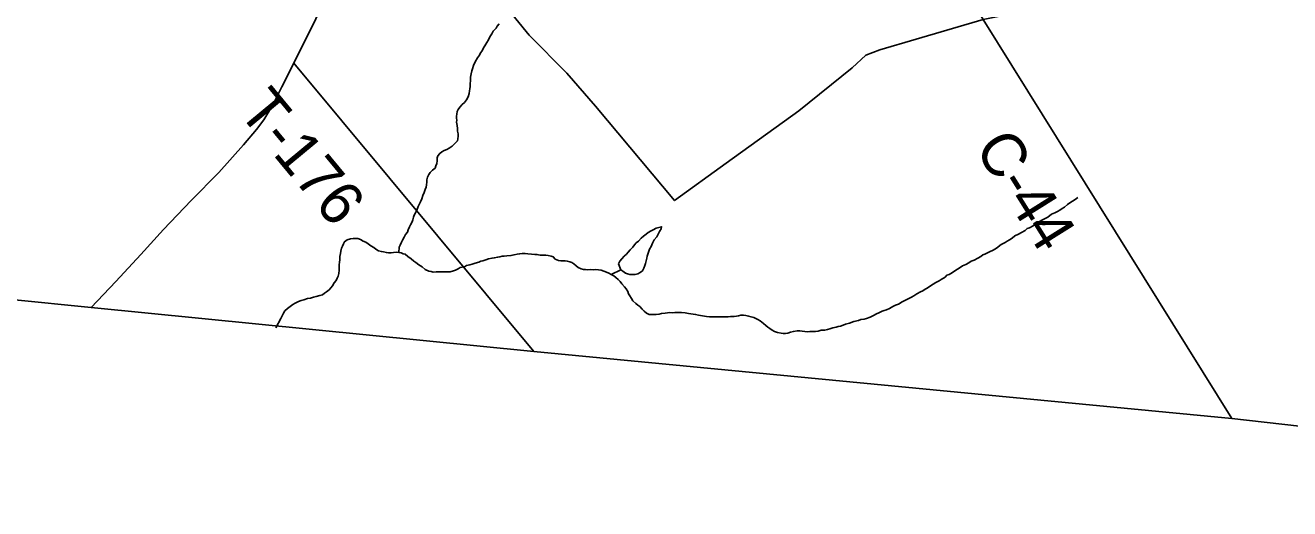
# Model space of a CAD drawing. Extents: x 1310247 to 1664935, y 284496 to 704931.
# Drawn here: x 1508041 to 1516729, y 462501 to 465820 of the extents above; entities that cross this region are included whole.
import ezdxf

# ---------------------------------------------------------------- set-up
doc = ezdxf.new("R2010")
doc.units = 0
for name, color, linetype in [('GM_X_Adjacent_County', 7, 'Continuous'), ('GM_X_Adjacent_County_Text', 7, 'Continuous'), ('GM_X_County_Road_Text', 7, 'Continuous'), ('GM_X_County_Subdivision_Text', 7, 'Continuous'), ('GM_X_Interstate_Shield', 7, 'Continuous'), ('GM_X_Minor_River', 7, 'Continuous'), ('GM_X_Minor_River_Text', 7, 'Continuous'), ('GM_X_Township', 7, 'Continuous'), ('GM_X_Township_Road', 7, 'Continuous'), ('GM_X_Township_Subdivision', 7, 'Continuous')]:
    doc.layers.add(name, color=color, linetype=linetype)

msp = doc.modelspace()

# ---------------------------------------------------------------- linework, layer by layer
at = {"layer": 'GM_X_Adjacent_County'}
msp.add_lwpolyline([(1522526.8, 462500.9), (1521473.7, 462603.1), (1517626.5, 462973.8), (1516330.6, 463119.8), (1511534.3, 463579.4), (1508494.3, 463882.1), (1507395.2, 463991.5), (1500128.9, 464723.9), (1499698.7, 464749.2), (1498611.1, 464829.1), (1498800.7, 466648.8), (1498950.5, 468086.5), (1499009.5, 468642.1), (1499307.1, 471346.1)], dxfattribs=at)
at = {"layer": 'GM_X_Adjacent_County_Text'}
msp.add_lwpolyline([(1491560.5, 465549.7), (1498611.1, 464829.1), (1499698.7, 464749.2), (1500128.9, 464723.9), (1507395.2, 463991.5), (1508494.3, 463882.1), (1511534.3, 463579.4), (1516330.6, 463119.8), (1517626.5, 462973.8), (1521473.7, 462603.1), (1522526.8, 462500.9)], dxfattribs=at)
at = {"layer": 'GM_X_County_Road_Text'}
msp.add_lwpolyline([(1516330.6, 463119.8), (1514623.6, 465860.9), (1513163.9, 468242.6), (1513170.5, 468276.6), (1513199.3, 468318.3), (1513325.6, 468434.6), (1513336.5, 468488.6), (1513305.4, 468551.3), (1513133.2, 468838.7)], dxfattribs=at)
at = {"layer": 'GM_X_County_Subdivision_Text'}
for points in [[(1516746.2, 466897.5), (1516247.4, 466604.4), (1515531.7, 466180.3), (1515365.6, 466090.6), (1515100.1, 465942.3), (1514917, 465919.1), (1514623.6, 465860.9), (1514162.7, 465726.2), (1513912.5, 465651.9), (1513815.5, 465615.3), (1513721.7, 465528.5), (1513355.5, 465233.4), (1512857.7, 464874.1), (1512502.2, 464616.9), (1511958, 465265.1), (1511762.8, 465492.7), (1511503.7, 465753.5), (1511227.9, 466090.6), (1511018.9, 466342.6), (1510942.3, 466454.1), (1510858, 466585.7), (1510731.2, 466818.3), (1510692.1, 466889.2), (1510588.9, 466988.4)], [(1509886.5, 465559.5), (1511534.3, 463579.4)]]:
    msp.add_lwpolyline(points, dxfattribs=at)
at = {"layer": 'GM_X_Interstate_Shield'}
msp.add_lwpolyline([(1508494.3, 463882.1), (1508663, 464062.1), (1508835.4, 464245.9), (1508991.4, 464418.2), (1509180.3, 464617.6), (1509371, 464808.9), (1509539.6, 464998.9), (1509629.2, 465104.8), (1509679.4, 465171.6), (1509738.6, 465270.3), (1509802.6, 465397), (1509886.5, 465559.5), (1510037.4, 465864.1), (1510214.9, 466226.5), (1510420.3, 466652.2), (1510588.9, 466988.4), (1510754.8, 467327.3), (1510884, 467590.6), (1511076.6, 467990.7), (1511268.9, 468376.7), (1511444.2, 468735.1), (1511567.9, 468990.2)], dxfattribs=at)
at = {"layer": 'GM_X_Minor_River'}
for points in [[(1512379.6, 464367.4), (1512385.3, 464377), (1512391.7, 464390.8), (1512398.1, 464404.7), (1512410.6, 464422.5), (1512413, 464436.5), (1512394.8, 464432.9), (1512376.6, 464427.3), (1512356.2, 464415.8), (1512341.9, 464408.1), (1512321.5, 464396.5), (1512307.2, 464386.9), (1512288.8, 464371.3), (1512272.4, 464357.6), (1512253.8, 464338), (1512239.4, 464326.3), (1512227, 464312.6), (1512214.6, 464296.8), (1512198.1, 464279.1), (1512183.6, 464261.4), (1512171.2, 464247.7), (1512156.8, 464234), (1512140.3, 464216.3), (1512125.8, 464200.6), (1512117.3, 464182.8)], [(1512117.3, 464182.8), (1512132.4, 464142.3), (1512146.2, 464131.9), (1512163.9, 464119.4), (1512177.8, 464113.1), (1512195.8, 464108.6), (1512213.9, 464108.2), (1512232, 464109.8), (1512250.2, 464113.3), (1512266.5, 464123), (1512282.9, 464134.6), (1512291.3, 464152.5), (1512297.8, 464170.4), (1512302.2, 464184.3), (1512306.6, 464202.3), (1512311.1, 464220.2), (1512313.5, 464234.2), (1512317.8, 464248.2), (1512322.2, 464262.1), (1512330.7, 464282), (1512341.3, 464301.8), (1512349.9, 464323.6), (1512362.5, 464347.4), (1512379.6, 464367.4)]]:
    msp.add_lwpolyline(points, dxfattribs=at)
at = {"layer": 'GM_X_Minor_River_Text'}
for points in [[(1510608.5, 464259.3), (1510609.5, 464297.4), (1510615.9, 464311.3), (1510626.4, 464331.1), (1510632.8, 464345), (1510643.3, 464364.8), (1510653.9, 464384.6), (1510666.3, 464400.3), (1510672.7, 464416.2), (1510681.3, 464436.1), (1510687.7, 464450), (1510698.2, 464469.8), (1510702.6, 464483.8), (1510709.1, 464503.7), (1510713.5, 464517.6), (1510721.9, 464533.5), (1510730.4, 464551.3), (1510741, 464575.1), (1510749.5, 464595), (1510755.9, 464608.9), (1510764.5, 464628.7), (1510773, 464650.6), (1510781.6, 464672.5), (1510788.2, 464692.4), (1510794.6, 464708.3), (1510797, 464724.3), (1510799.5, 464744.3), (1510799.8, 464758.3), (1510804.4, 464778.2), (1510812.9, 464796.1), (1510823.2, 464809.9), (1510839.7, 464825.6), (1510856.1, 464839.2), (1510862.5, 464855.1), (1510869, 464871), (1510871.4, 464889), (1510872, 464911.1), (1510876.3, 464925), (1510888.8, 464940.8), (1510903.1, 464950.4), (1510919.4, 464960.1), (1510937.7, 464967.7), (1510954, 464977.3), (1510974.4, 464990.8), (1510995, 465010.4), (1511009.5, 465026.1), (1511013.8, 465040.1), (1511016.3, 465058.1), (1511014.7, 465074.2), (1511011.2, 465094.3), (1511009.6, 465112.4), (1511008.1, 465132.5), (1511004.6, 465154.7), (1511005, 465168.7), (1511003.3, 465182.8), (1511003.7, 465196.8), (1511006, 465210.8), (1511008.5, 465228.8), (1511014.9, 465242.7), (1511027.3, 465258.5), (1511041.8, 465276.2), (1511058.2, 465289.8), (1511072.8, 465309.5), (1511083.3, 465329.3), (1511089.9, 465351.2), (1511092.4, 465369.2), (1511094.7, 465383.2), (1511097.1, 465399.2), (1511097.7, 465419.3), (1511100.2, 465441.3), (1511100.8, 465465.3), (1511105.4, 465487.3), (1511109.9, 465507.3), (1511114.3, 465521.2), (1511120.9, 465545.1), (1511131.5, 465568.9), (1511148.3, 465596.6), (1511160.8, 465616.4), (1511169.3, 465632.2), (1511179.7, 465646), (1511190.2, 465665.8), (1511198.6, 465679.7), (1511211.2, 465701.5), (1511223.7, 465721.2), (1511232.3, 465741.1), (1511246.9, 465762.8), (1511255.4, 465780.6), (1511275.9, 465800.2), (1511284.3, 465814.1), (1511296.8, 465829.8)], [(1515133.6, 464541.4), (1515149.9, 464551.1), (1515166.3, 464562.7), (1515180.6, 464572.4), (1515203.1, 464589.9), (1515217.5, 464601.6), (1515235.8, 464613.2), (1515254.2, 464624.8), (1515272.6, 464638.4)], [(1513143, 463746.7), (1513156.8, 463738.3), (1513172.6, 463727.9), (1513188.5, 463717.5), (1513210.4, 463711), (1513234.4, 463706.4), (1513248.4, 463704), (1513262.4, 463703.7), (1513280.6, 463707.3), (1513298.8, 463712.8), (1513319.1, 463718.4), (1513345.3, 463721.8), (1513363.3, 463721.3), (1513379.3, 463718.9), (1513397.4, 463718.5), (1513413.4, 463716.1), (1513431.5, 463717.7), (1513451.6, 463717.2), (1513469.7, 463718.8), (1513487.8, 463720.3), (1513510.1, 463725.8), (1513534.2, 463727.2), (1513552.4, 463730.8), (1513568.6, 463736.5), (1513588.8, 463742), (1513613.1, 463747.4), (1513627.2, 463751.1), (1513641.4, 463754.8), (1513661.6, 463760.3), (1513675.9, 463768), (1513704.2, 463775.3), (1513734.6, 463786.6), (1513764.9, 463793.9), (1513783.1, 463799.5), (1513805.3, 463803), (1513821.5, 463806.6), (1513845.8, 463816), (1513868.2, 463827.5), (1513888.6, 463839.1), (1513904.8, 463846.7), (1513929.2, 463856.2), (1513943.4, 463861.8), (1513957.5, 463865.5), (1513977.9, 463875), (1514002.3, 463888.5), (1514020.6, 463898.1), (1514040.9, 463905.6), (1514065.4, 463921.1), (1514089.8, 463932.5), (1514108.1, 463942.1), (1514130.5, 463953.6), (1514146.8, 463963.3), (1514167.2, 463976.8), (1514191.7, 463990.3), (1514207.9, 463997.9), (1514224.3, 464007.5), (1514238.5, 464015.2), (1514261, 464030.8), (1514279.4, 464042.3), (1514297.8, 464054), (1514320.1, 464065.4), (1514334.4, 464075.1), (1514360.9, 464090.5), (1514373.3, 464104.3), (1514389.6, 464109.9), (1514412, 464123.4), (1514434.5, 464138.9), (1514456.9, 464152.4), (1514481.4, 464167.9), (1514503.7, 464177.4), (1514524.1, 464188.9), (1514540.5, 464200.6), (1514560.8, 464208.1), (1514585.2, 464221.6), (1514605.6, 464233.1), (1514619.9, 464244.8), (1514634.1, 464248.5), (1514652.4, 464258.1), (1514666.7, 464265.8), (1514691.1, 464277.2), (1514713.5, 464290.7), (1514746.2, 464314), (1514772.7, 464329.4), (1514787, 464337.1), (1514803.3, 464346.7), (1514821.7, 464358.3), (1514840.1, 464373.9), (1514864.5, 464385.4), (1514886.9, 464396.9), (1514911.4, 464410.3), (1514925.8, 464424), (1514942, 464429.7), (1514966.4, 464443.1), (1514982.8, 464456.8), (1515005.3, 464470.3), (1515029.7, 464483.7), (1515048, 464493.3), (1515066.3, 464502.9), (1515093, 464522.3), (1515115.3, 464531.8), (1515133.6, 464541.4)], [(1509761.2, 463742.3), (1509797.7, 463807.3), (1509806.2, 463825.2), (1509814.7, 463843), (1509825.1, 463858.8), (1509841.6, 463876.5), (1509860, 463890.1), (1509878.5, 463903.7), (1509894.7, 463911.3), (1509919.1, 463922.8), (1509935.4, 463930.4), (1509955.6, 463935.9), (1509979.9, 463943.4), (1510000.1, 463946.9), (1510022.3, 463952.4), (1510040.5, 463958), (1510064.8, 463965.4), (1510083, 463969), (1510097.3, 463980.7), (1510111.6, 463990.4), (1510128.1, 464004), (1510140.5, 464017.8), (1510150.8, 464031.5), (1510163.4, 464051.3), (1510177.9, 464069), (1510184.3, 464082.9), (1510190.7, 464098.8), (1510195.2, 464116.8), (1510197.7, 464138.8), (1510198.2, 464158.8), (1510198.6, 464174.9), (1510199.1, 464192.9), (1510201.5, 464210.9), (1510202.1, 464233), (1510206.6, 464252.9), (1510209, 464268.9), (1510213.6, 464290.9), (1510220, 464304.8), (1510226.4, 464320.7), (1510234.8, 464334.5), (1510253.1, 464346.1), (1510275.4, 464353.6), (1510295.6, 464357.1), (1510309.7, 464356.8), (1510325.7, 464356.4), (1510343.6, 464349.9), (1510363.4, 464337.4), (1510381.3, 464331), (1510397.1, 464320.6), (1510414.9, 464306.1), (1510434.6, 464293.6), (1510448.4, 464283.2), (1510468.3, 464272.7), (1510488.2, 464266.2), (1510502.2, 464263.8), (1510522.2, 464259.4), (1510536.2, 464259), (1510554.3, 464258.6), (1510570.4, 464260.2), (1510588.5, 464261.8), (1510608.5, 464259.3), (1510622.6, 464256.9), (1510636.5, 464250.6), (1510650.5, 464248.2), (1510670.2, 464233.7), (1510691.9, 464217.1), (1510709.5, 464200.7), (1510723.4, 464192.3), (1510745.1, 464175.7), (1510766.8, 464161.2), (1510788.5, 464144.6), (1510814.3, 464131.9), (1510830.3, 464129.5), (1510844.2, 464125.2), (1510864.4, 464126.7), (1510880.4, 464126.3), (1510904.6, 464127.7), (1510922.7, 464127.3), (1510936.7, 464127), (1510960.8, 464128.4), (1510983.1, 464133.9), (1510997.3, 464139.5), (1511015.6, 464147.1), (1511029.9, 464156.8), (1511058.1, 464162.2), (1511072.4, 464169.8), (1511094.6, 464175.3), (1511110.8, 464179), (1511133.1, 464186.4), (1511157.4, 464193.9), (1511171.6, 464199.6), (1511185.7, 464203.2), (1511206, 464210.8), (1511224.2, 464216.3), (1511248.4, 464221.8), (1511262.6, 464223.4), (1511286.8, 464228.9), (1511300.9, 464230.5), (1511317.1, 464234.2), (1511331.2, 464235.8), (1511349.3, 464237.4)], [(1511349.3, 464237.4), (1511377.4, 464238.7), (1511399.7, 464244.2), (1511419.8, 464247.7), (1511438, 464251.3), (1511456.1, 464252.9), (1511476.2, 464252.4), (1511494.2, 464250), (1511518.3, 464249.4), (1511542.4, 464246.8), (1511556.4, 464246.5), (1511578.4, 464241.9), (1511604.5, 464241.3), (1511618.6, 464241), (1511632.6, 464240.6), (1511654.6, 464234.1), (1511668.5, 464229.7), (1511682.2, 464215.3), (1511704, 464204.8), (1511720.1, 464202.4), (1511734.1, 464202), (1511750.2, 464203.7), (1511764.2, 464201.3), (1511782.2, 464196.9), (1511796.1, 464190.5), (1511809.9, 464182.1), (1511825.7, 464167.7), (1511839.5, 464157.4), (1511859.3, 464146.9), (1511875.3, 464144.5), (1511889.3, 464144.1), (1511905.4, 464141.7), (1511925.5, 464143.2), (1511943.5, 464140.8), (1511959.6, 464142.4), (1511979.7, 464142), (1511997.7, 464139.5), (1512015.6, 464131), (1512033.5, 464124.6), (1512051.4, 464118.1), (1512067.3, 464109.7), (1512085.1, 464099.3), (1512098.9, 464088.9), (1512114.6, 464074.5), (1512128.4, 464062.1), (1512140, 464045.8), (1512157.6, 464025.3), (1512169.3, 464011), (1512180.9, 463992.6), (1512186.5, 463976.4), (1512194.2, 463962.2), (1512205.8, 463943.9), (1512215.4, 463927.6), (1512235.1, 463911.1), (1512248.8, 463898.7), (1512262.6, 463888.3), (1512280.3, 463871.8), (1512294, 463857.5), (1512309.7, 463843), (1512327.6, 463834.6), (1512343.6, 463834.2), (1512361.7, 463833.8), (1512375.8, 463835.4), (1512395.9, 463837), (1512412.1, 463840.6), (1512438.3, 463844), (1512470.5, 463847.2), (1512488.6, 463846.8), (1512504.7, 463848.4), (1512526.8, 463847.8), (1512550.9, 463849.3), (1512575, 463846.7), (1512598.9, 463842.1), (1512629, 463837.3), (1512647, 463834.9), (1512667, 463830.4), (1512693, 463825.8), (1512721, 463821.1), (1512743, 463818.5), (1512769.1, 463817.9), (1512789.2, 463817.4), (1512813.3, 463818.9), (1512831.4, 463818.4), (1512849.5, 463818), (1512871.6, 463819.5), (1512885.7, 463821.1), (1512909.8, 463820.5), (1512928, 463824.1), (1512942.1, 463825.8), (1512958.2, 463829.4), (1512976.3, 463829), (1512992.3, 463826.6), (1513010.3, 463824.1), (1513028.2, 463817.7), (1513046.2, 463813.2), (1513060.1, 463806.9), (1513074, 463800.5), (1513089.8, 463790.1), (1513113.5, 463773.5), (1513129.2, 463759.1), (1513143, 463746.7)], [(1512067.3, 464109.7), (1512132.4, 464142.3)]]:
    msp.add_lwpolyline(points, dxfattribs=at)
at = {"layer": 'GM_X_Township'}
msp.add_lwpolyline([(1522526.8, 462500.9), (1521473.7, 462603.1), (1517626.5, 462973.8), (1516330.6, 463119.8), (1511534.3, 463579.4), (1508494.3, 463882.1), (1507395.2, 463991.5), (1500128.9, 464723.9), (1499698.7, 464749.2), (1498611.1, 464829.1), (1491560.5, 465549.7)], dxfattribs=at)

# ---------------------------------------------------------------- texts
at = {"layer": 'GM_X_Township_Road'}
msp.add_text('C-44', height=300, rotation=302.07769, dxfattribs=at).set_placement((1514558.5, 464979.8))
at = {"layer": 'GM_X_Township_Subdivision'}
msp.add_text('T-176', height=300, rotation=309.62559, dxfattribs=at).set_placement((1509495.1, 465228.2))

doc.saveas('drawing.dxf')
